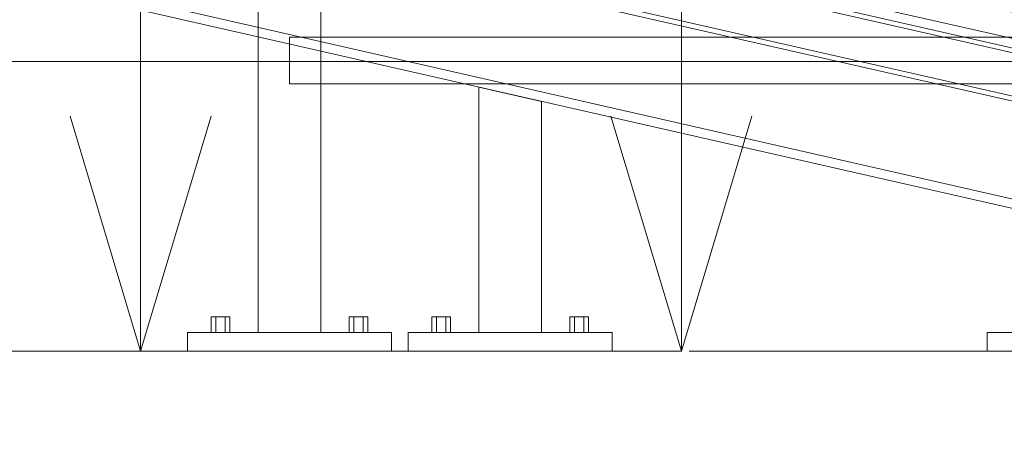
# Model space of a CAD drawing. Header units: millimetres. Extents: x -3490 to 61924, y -72580 to 6847.
# Tile 836 of 1056: x 27073 to 27701, y -67 to 212. Entities that reach past the tile are written whole.
import ezdxf

# ---------------------------------------------------------------- set-up
doc = ezdxf.new("R2010")
doc.units = ezdxf.units.MM
for name, color, linetype, lineweight in [('COTAS_P', 1, 'Continuous', 0), ('lateral_bajante_movil', 7, 'Continuous', 0), ('lateral_C09', 7, 'Continuous', 0), ('lateral_C10', 7, 'Continuous', 0)]:
    doc.layers.add(name, color=color, linetype=linetype, lineweight=lineweight)
doc.dimstyles.new('R19_100', dxfattribs={"dimtxt": 250, "dimasz": 150, "dimexe": 150, "dimexo": 80, "dimgap": 100, "dimtad": 1, "dimtih": 1, "dimtoh": 1, "dimdsep": 46, "dimcen": 0.09, "dimadec": 0, "dimazin": 0, "dimtfac": 1, "dimtdec": 4, "dimtofl": 0, "dimtmove": 0, "dimatfit": 3, "dimfxl": 1, "dimtolj": 1, "dimtzin": 0, "dimarcsym": 0})

# ---------------------------------------------------------------- blocks, each defined once
blk = doc.blocks.new('DIM_R29_9')
at = {"layer": 'COTAS_P'}
for p, q in [((26750.07, 1241), (27150.07, 1241)), ((27150.07, 1241), (27105.07, 1091)), ((27150.07, 0), (27150.07, 1241)), ((27150.07, 1241), (27195.07, 1091)), ((27150.07, 0), (27105.07, 150)), ((27150.07, 0), (27195.07, 150)), ((26750.07, 0), (27150.07, 0))]:
    blk.add_line(p, q, dxfattribs=at)
blk.add_text('1241 P', height=250, rotation=90, dxfattribs=at).set_placement((27050.07, 620.5))
blk = doc.blocks.new('DIM_R29_17')
at = {"layer": 'COTAS_P'}
for p, q in [((27500.07, 400), (27900.07, 400)), ((27900.07, 400), (27855.07, 250)), ((27900.07, 0), (27900.07, 400)), ((27900.07, 400), (27945.07, 250)), ((27900.07, 0), (27855.07, 150)), ((27900.07, 0), (27945.07, 150)), ((27500.07, 0), (27900.07, 0))]:
    blk.add_line(p, q, dxfattribs=at)
blk.add_text('400 P', height=250, rotation=90, dxfattribs=at).set_placement((27800.07, 200))
blk = doc.blocks.new('DIM_R29_18')
at = {"layer": 'COTAS_P'}
for p, q in [((27500.07, 540), (27900.07, 540)), ((27900.07, 540), (27855.07, 390)), ((27900.07, 0), (27900.07, 540)), ((27900.07, 540), (27945.07, 390)), ((27900.07, 0), (27855.07, 150)), ((27900.07, 0), (27945.07, 150)), ((27500.07, 0), (27900.07, 0))]:
    blk.add_line(p, q, dxfattribs=at)
blk.add_text('540 P', height=250, rotation=90, dxfattribs=at).set_placement((27800.07, 270))
blk = doc.blocks.new('DIM_R29_19')
at = {"layer": 'COTAS_P'}
for p, q in [((18820, 2240), (18619.96, 1362.51)), ((18619.96, 1362.51), (18776.21, 1373.05)), ((27699.96, -707.49), (18619.96, 1362.51)), ((18619.96, 1362.51), (18756.2, 1285.3)), ((27900, 170), (27699.96, -707.49)), ((27699.96, -707.49), (27563.71, -630.27)), ((27699.96, -707.49), (27543.71, -718.02))]:
    blk.add_line(p, q, dxfattribs=at)
blk.add_text('9312.96 P', height=250, rotation=167.15756, dxfattribs=at).set_placement((23137.73, 230.02))
blk = doc.blocks.new('DIM_R29_34')
at = {"layer": 'COTAS_P'}
for p, q in [((26795.07, 0), (26795.07, -900)), ((28805.07, 0), (28805.07, -900)), ((26795.07, -900), (26945.07, -855)), ((28805.07, -900), (28655.07, -855)), ((26795.07, -900), (28805.07, -900)), ((26795.07, -900), (26945.07, -945)), ((28805.07, -900), (28655.07, -945))]:
    blk.add_line(p, q, dxfattribs=at)
blk.add_text('2010 P', height=250, dxfattribs=at).set_placement((27800.07, -800))
blk = doc.blocks.new('DIM_R29_35')
at = {"layer": 'COTAS_P'}
for p, q in [((26795.07, 1320), (27495.07, 1320)), ((27495.07, 1320), (27450.07, 1170)), ((27495.07, 0), (27495.07, 1320)), ((27495.07, 1320), (27540.07, 1170)), ((27495.07, 0), (27450.07, 150)), ((27495.07, 0), (27540.07, 150)), ((26795.07, 0), (27495.07, 0))]:
    blk.add_line(p, q, dxfattribs=at)
blk.add_text('1320 P', height=250, rotation=90, dxfattribs=at).set_placement((27395.07, 660))
blk = doc.blocks.new('DIM_R29_36')
at = {"layer": 'COTAS_P'}
for p, q in [((112.7, 0), (112.7, -2500)), ((61924.13, 0), (61924.13, -2500)), ((112.7, -2500), (262.7, -2455)), ((61924.13, -2500), (61774.13, -2455)), ((112.7, -2500), (61924.13, -2500)), ((112.7, -2500), (262.7, -2545)), ((61924.13, -2500), (61774.13, -2545))]:
    blk.add_line(p, q, dxfattribs=at)
blk.add_text('61811.43 P', height=250, dxfattribs=at).set_placement((31018.42, -2400))

msp = doc.modelspace()

# ---------------------------------------------------------------- linework, layer by layer
at = {"layer": 'lateral_bajante_movil'}
msp.add_line((26950.067, 185), (28253.576, 185), dxfattribs=at)
at = {"layer": 'lateral_C09'}
for p, q in [((27225.067, 388.01), (27225.067, 12)), ((27225.067, 12), (27225.067, 385.966)), ((27265.067, 12), (27265.067, 388.01)), ((27265.067, 12), (27265.067, 385.966)), ((27225.067, 306.692), (27225.067, 12)), ((27225.067, 12), (27225.067, 304.649)), ((27265.067, 12), (27265.067, 306.692)), ((27265.067, 12), (27265.067, 304.649)), ((27245.067, 200.67), (27245.067, 170.67)), ((27245.067, 200.67), (27755.067, 200.67)), ((27245.067, 170.67), (27755.067, 170.67)), ((27198.067, 22), (27195.067, 22)), ((27195.067, 12), (27195.067, 22)), ((27204.067, 22), (27198.067, 22)), ((27198.067, 12), (27198.067, 22)), ((27207.067, 22), (27204.067, 22)), ((27204.067, 12), (27204.067, 22)), ((27207.067, 22), (27207.067, 12)), ((27286.067, 22), (27283.067, 22)), ((27283.067, 12), (27283.067, 22)), ((27292.067, 22), (27286.067, 22)), ((27286.067, 12), (27286.067, 22)), ((27295.067, 22), (27292.067, 22)), ((27292.067, 12), (27292.067, 22)), ((27295.067, 22), (27295.067, 12)), ((27180.067, 12), (27310.067, 12)), ((27180.067, 12), (27180.067, 0)), ((27198.067, 12), (27195.067, 12)), ((27204.067, 12), (27198.067, 12)), ((27204.067, 12), (27207.067, 12)), ((27225.067, 12), (27265.067, 12)), ((27286.067, 12), (27283.067, 12)), ((27292.067, 12), (27286.067, 12)), ((27292.067, 12), (27295.067, 12)), ((27310.067, 0), (27310.067, 12)), ((27690.067, 12), (27820.067, 12)), ((27690.067, 12), (27690.067, 0)), ((27180.067, 0), (27310.067, 0)), ((27690.067, 0), (27820.067, 0))]:
    msp.add_line(p, q, dxfattribs=at)
at = {"layer": 'lateral_C10'}
for p, q in [((27965.137, 140.791), (18748.639, 2241.909)), ((27963.137, 132.016), (18746.639, 2233.134)), ((27963.804, 134.941), (18747.306, 2236.059)), ((27888.22, 118.326), (18808.22, 2188.326)), ((27888.886, 121.251), (18808.886, 2191.251)), ((27942.91, 43.293), (18726.412, 2144.411)), ((27941.576, 37.443), (18725.079, 2138.561)), ((27775.829, 75.229), (26607.797, 341.509)), ((27365.835, 168.697), (27405.835, 159.578)), ((27365.835, 168.697), (27365.835, 12)), ((27405.835, 12), (27405.835, 159.578)), ((27338.835, 22), (27335.835, 22)), ((27335.835, 12), (27335.835, 22)), ((27344.835, 22), (27338.835, 22)), ((27338.835, 12), (27338.835, 22)), ((27347.835, 22), (27344.835, 22)), ((27344.835, 12), (27344.835, 22)), ((27347.835, 22), (27347.835, 12)), ((27426.835, 22), (27423.835, 22)), ((27423.835, 12), (27423.835, 22)), ((27432.835, 22), (27426.835, 22)), ((27426.835, 12), (27426.835, 22)), ((27435.835, 22), (27432.835, 22)), ((27432.835, 12), (27432.835, 22)), ((27435.835, 22), (27435.835, 12)), ((27320.835, 12), (27450.835, 12)), ((27320.835, 12), (27320.835, 0)), ((27338.835, 12), (27335.835, 12)), ((27344.835, 12), (27338.835, 12)), ((27344.835, 12), (27347.835, 12)), ((27365.835, 12), (27405.835, 12)), ((27426.835, 12), (27423.835, 12)), ((27432.835, 12), (27426.835, 12)), ((27432.835, 12), (27435.835, 12)), ((27450.835, 0), (27450.835, 12)), ((27320.835, 0), (27450.835, 0))]:
    msp.add_line(p, q, dxfattribs=at)

# ---------------------------------------------------------------- dimensions: what is measured, and where the dimension line sits
at = {"layer": 'COTAS_P'}
for p1, p2, distance, picture, middle in [((27900, 170), (18820, 2240), 900, 'DIM_R29_19', (23159.956, 327.514)), ((26795.067, 0), (26795.067, 1320), -700, 'DIM_R29_35', (27495.067, 660)), ((26750.067, 0), (26750.067, 1241), -400, 'DIM_R29_9', (27150.067, 620.5)), ((27500.067, 0), (27500.067, 540), -400, 'DIM_R29_18', (27900.067, 270)), ((27500.067, 0), (27500.067, 400), -400, 'DIM_R29_17', (27900.067, 200)), ((112.7, 0), (61924.134, 0), -2500, 'DIM_R29_36', (31018.417, -2500)), ((26795.067, 0), (28805.067, 0), -900, 'DIM_R29_34', (27800.067, -900))]:
    dim = msp.add_aligned_dim(p1=p1, p2=p2, distance=distance, text='<> P', dimstyle='R19_100', dxfattribs=at)
    dim.commit()
    dim.dimension.update_dxf_attribs({"geometry": picture, "text_midpoint": middle})

doc.saveas('drawing.dxf')
